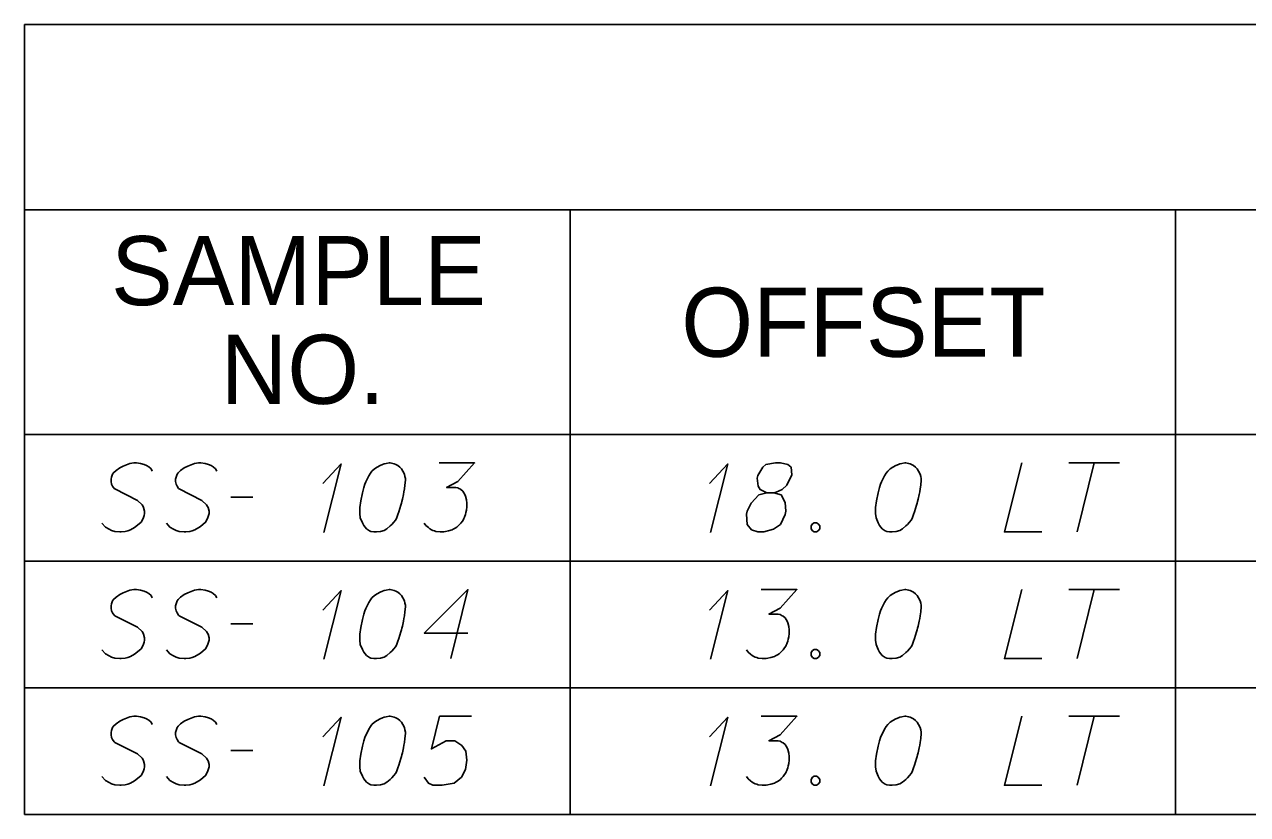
# Model space of a CAD drawing. Extents: x 2074207 to 2076812, y 516372 to 523312.
# Drawn here: x 2076260.6 to 2076345.6, y 519166.9 to 519221.7 of the extents above; entities that cross this region are included whole.
import ezdxf

# ---------------------------------------------------------------- set-up
doc = ezdxf.new("R2010")
doc.units = 0
for name, color, linetype in [('Prop DirtTable_ Soil Test Results - Outline (Major)', 7, 'Continuous'), ('Prop DirtTable_ Soil Test Results - Outline (Minor)', 7, 'Continuous'), ('Prop DirtTable_ Soil Test Results - Tx (Header - Small)', 7, 'Continuous'), ('Prop DirtTable_ Soil Test Results - Tx (Sample Data)', 7, 'Continuous')]:
    doc.layers.add(name, color=color, linetype=linetype)

msp = doc.modelspace()

# ---------------------------------------------------------------- linework, layer by layer
at = {"layer": 'Prop DirtTable_ Soil Test Results - Outline (Major)'}
for p, q in [((2076260.609, 519221.741), (2076260.609, 519193.255)), ((2076260.609, 519221.741), (2076811.903, 519221.741)), ((2076260.609, 519193.255), (2076260.609, 519184.455)), ((2076260.609, 519193.255), (2076811.903, 519193.255)), ((2076260.609, 519193.255), (2076811.903, 519193.255)), ((2076260.609, 519184.455), (2076260.609, 519175.655)), ((2076260.609, 519175.655), (2076260.609, 519166.855)), ((2076260.609, 519166.855), (2076811.903, 519166.855))]:
    msp.add_line(p, q, dxfattribs=at)
at = {"layer": 'Prop DirtTable_ Soil Test Results - Outline (Minor)'}
for p, q in [((2076260.609, 519208.855), (2076811.903, 519208.855)), ((2076298.545, 519208.855), (2076298.545, 519184.455)), ((2076340.594, 519208.855), (2076340.594, 519184.455)), ((2076260.609, 519184.455), (2076811.903, 519184.455)), ((2076260.609, 519184.455), (2076811.903, 519184.455)), ((2076298.546, 519184.455), (2076298.546, 519175.655)), ((2076340.594, 519184.455), (2076340.594, 519175.655)), ((2076260.609, 519175.655), (2076811.903, 519175.655)), ((2076260.609, 519175.655), (2076811.903, 519175.655)), ((2076298.546, 519175.655), (2076298.546, 519166.855)), ((2076340.594, 519175.655), (2076340.594, 519166.855)), ((2076260.609, 519166.855), (2076811.903, 519166.855))]:
    msp.add_line(p, q, dxfattribs=at)
at = {"layer": 'Prop DirtTable_ Soil Test Results - Tx (Sample Data)'}
for points in [[(2076269.488, 519190.717), (2076269.417, 519190.868), (2076269.241, 519191.02), (2076269.1, 519191.095), (2076268.923, 519191.171), (2076268.677, 519191.246), (2076268.394, 519191.284), (2076268.218, 519191.284), (2076267.936, 519191.246), (2076267.477, 519191.057), (2076267.23, 519190.944), (2076266.983, 519190.755), (2076266.807, 519190.604), (2076266.736, 519190.49), (2076266.666, 519190.301), (2076266.631, 519190.15), (2076266.631, 519189.999), (2076266.666, 519189.81), (2076266.736, 519189.659), (2076266.842, 519189.508), (2076266.878, 519189.47), (2076268.465, 519188.676), (2076268.782, 519188.374), (2076268.853, 519188.261), (2076268.888, 519188.185), (2076268.959, 519187.92), (2076268.959, 519187.769), (2076268.923, 519187.618), (2076268.853, 519187.429), (2076268.712, 519187.164), (2076268.359, 519186.862), (2076268.253, 519186.787), (2076267.971, 519186.635), (2076267.795, 519186.56), (2076267.618, 519186.522), (2076267.336, 519186.484), (2076267.23, 519186.484), (2076266.878, 519186.522), (2076266.666, 519186.598), (2076266.489, 519186.673), (2076266.243, 519186.824), (2076265.996, 519187.089)], [(2076273.968, 519190.717), (2076273.897, 519190.868), (2076273.721, 519191.02), (2076273.58, 519191.095), (2076273.403, 519191.171), (2076273.157, 519191.246), (2076272.874, 519191.284), (2076272.698, 519191.284), (2076272.416, 519191.246), (2076271.957, 519191.057), (2076271.71, 519190.944), (2076271.463, 519190.755), (2076271.287, 519190.604), (2076271.216, 519190.49), (2076271.146, 519190.301), (2076271.111, 519190.15), (2076271.111, 519189.999), (2076271.146, 519189.81), (2076271.216, 519189.659), (2076271.322, 519189.508), (2076271.358, 519189.47), (2076272.945, 519188.676), (2076273.262, 519188.374), (2076273.333, 519188.261), (2076273.368, 519188.185), (2076273.439, 519187.92), (2076273.439, 519187.769), (2076273.403, 519187.618), (2076273.333, 519187.429), (2076273.192, 519187.164), (2076272.839, 519186.862), (2076272.733, 519186.787), (2076272.451, 519186.635), (2076272.275, 519186.56), (2076272.098, 519186.522), (2076271.816, 519186.484), (2076271.71, 519186.484), (2076271.358, 519186.522), (2076271.146, 519186.598), (2076270.969, 519186.673), (2076270.723, 519186.824), (2076270.476, 519187.089)], [(2076281.34, 519189.848), (2076282.61, 519191.209), (2076281.411, 519186.446)], [(2076286.032, 519191.284), (2076285.962, 519191.284), (2076285.75, 519191.246), (2076285.609, 519191.209), (2076285.503, 519191.171), (2076285.327, 519191.095), (2076285.115, 519190.982), (2076284.939, 519190.868), (2076284.762, 519190.717), (2076284.656, 519190.566), (2076284.551, 519190.377), (2076284.445, 519190.188), (2076284.339, 519189.961), (2076284.268, 519189.81), (2076284.198, 519189.583), (2076284.092, 519189.205), (2076283.986, 519188.638), (2076283.916, 519188.185), (2076283.916, 519187.769), (2076283.951, 519187.467), (2076284.092, 519187.127), (2076284.198, 519186.938), (2076284.374, 519186.711), (2076284.586, 519186.56), (2076284.692, 519186.522), (2076284.903, 519186.484), (2076285.08, 519186.484), (2076285.362, 519186.522), (2076285.609, 519186.598), (2076285.785, 519186.711), (2076286.032, 519186.9), (2076286.138, 519187.013), (2076286.279, 519187.164), (2076286.385, 519187.316), (2076286.455, 519187.429), (2076286.526, 519187.618), (2076286.561, 519187.694), (2076286.632, 519187.883), (2076286.702, 519188.109), (2076286.773, 519188.336), (2076286.808, 519188.487), (2076286.843, 519188.601), (2076286.879, 519188.752), (2076286.949, 519189.092), (2076286.985, 519189.281), (2076287.02, 519189.47), (2076287.055, 519189.735), (2076287.09, 519190.075), (2076287.09, 519190.188), (2076287.055, 519190.339), (2076287.02, 519190.49), (2076286.914, 519190.717), (2076286.808, 519190.868), (2076286.702, 519190.982), (2076286.561, 519191.095), (2076286.42, 519191.171), (2076286.314, 519191.209), (2076286.209, 519191.246), (2076286.032, 519191.284)], [(2076289.419, 519191.284), (2076291.888, 519191.284), (2076290.724, 519189.999), (2076289.948, 519189.583), (2076290.583, 519189.583), (2076290.724, 519189.546), (2076290.794, 519189.508), (2076290.865, 519189.47), (2076290.935, 519189.432), (2076291.077, 519189.319), (2076291.147, 519189.205), (2076291.218, 519189.092), (2076291.253, 519188.979), (2076291.323, 519188.714), (2076291.359, 519188.487), (2076291.359, 519188.374), (2076291.359, 519188.223), (2076291.323, 519187.996), (2076291.288, 519187.845), (2076291.253, 519187.694), (2076291.218, 519187.58), (2076291.182, 519187.505), (2076291.147, 519187.429), (2076291.112, 519187.353), (2076291.041, 519187.24), (2076290.935, 519187.089), (2076290.83, 519186.975), (2076290.759, 519186.9), (2076290.653, 519186.824), (2076290.547, 519186.749), (2076290.406, 519186.673), (2076290.336, 519186.635), (2076290.089, 519186.56), (2076289.877, 519186.522), (2076289.736, 519186.484), (2076289.489, 519186.484), (2076289.207, 519186.522), (2076289.101, 519186.56), (2076288.995, 519186.598), (2076288.889, 519186.635), (2076288.784, 519186.711), (2076288.678, 519186.787), (2076288.501, 519186.938), (2076288.396, 519187.089)], [(2076308.22, 519189.848), (2076309.49, 519191.209), (2076308.291, 519186.446)], [(2076312.207, 519189.205), (2076312.7, 519189.205), (2076312.842, 519189.243), (2076313.265, 519189.432), (2076313.582, 519189.735), (2076313.935, 519190.453), (2076313.9, 519190.982), (2076313.653, 519191.171), (2076313.159, 519191.284), (2076312.806, 519191.284), (2076312.136, 519191.171), (2076311.924, 519190.982), (2076311.572, 519190.415), (2076311.536, 519190.226), (2076311.607, 519189.659), (2076311.748, 519189.432), (2076312.207, 519189.205), (2076311.642, 519189.054), (2076311.113, 519188.487), (2076310.831, 519187.92), (2076310.796, 519187.731), (2076310.831, 519187.013), (2076311.148, 519186.635), (2076311.572, 519186.484), (2076311.995, 519186.484), (2076312.665, 519186.673), (2076313.159, 519187.013), (2076313.477, 519187.694), (2076313.512, 519187.92), (2076313.477, 519188.525), (2076313.194, 519189.054), (2076312.7, 519189.205)], [(2076321.872, 519191.284), (2076321.802, 519191.284), (2076321.59, 519191.246), (2076321.449, 519191.209), (2076321.343, 519191.171), (2076321.167, 519191.095), (2076320.955, 519190.982), (2076320.779, 519190.868), (2076320.602, 519190.717), (2076320.496, 519190.566), (2076320.391, 519190.377), (2076320.285, 519190.188), (2076320.179, 519189.961), (2076320.108, 519189.81), (2076320.038, 519189.583), (2076319.932, 519189.205), (2076319.826, 519188.638), (2076319.756, 519188.185), (2076319.756, 519187.769), (2076319.791, 519187.467), (2076319.932, 519187.127), (2076320.038, 519186.938), (2076320.214, 519186.711), (2076320.426, 519186.56), (2076320.532, 519186.522), (2076320.743, 519186.484), (2076320.92, 519186.484), (2076321.202, 519186.522), (2076321.449, 519186.598), (2076321.625, 519186.711), (2076321.872, 519186.9), (2076321.978, 519187.013), (2076322.119, 519187.164), (2076322.225, 519187.316), (2076322.295, 519187.429), (2076322.366, 519187.618), (2076322.401, 519187.694), (2076322.472, 519187.883), (2076322.542, 519188.109), (2076322.613, 519188.336), (2076322.648, 519188.487), (2076322.683, 519188.601), (2076322.719, 519188.752), (2076322.789, 519189.092), (2076322.825, 519189.281), (2076322.86, 519189.47), (2076322.895, 519189.735), (2076322.93, 519190.075), (2076322.93, 519190.188), (2076322.895, 519190.339), (2076322.86, 519190.49), (2076322.754, 519190.717), (2076322.648, 519190.868), (2076322.542, 519190.982), (2076322.401, 519191.095), (2076322.26, 519191.171), (2076322.154, 519191.209), (2076322.049, 519191.246), (2076321.872, 519191.284)], [(2076329.915, 519191.284), (2076328.716, 519186.484), (2076331.326, 519186.484)], [(2076333.196, 519191.284), (2076336.723, 519191.284)], [(2076334.959, 519191.284), (2076333.76, 519186.484)], [(2076274.956, 519188.903), (2076276.472, 519188.903)], [(2076315.487, 519187.127), (2076315.664, 519187.127), (2076315.769, 519187.051), (2076315.875, 519186.9), (2076315.875, 519186.711), (2076315.769, 519186.56), (2076315.664, 519186.484), (2076315.487, 519186.484), (2076315.381, 519186.56), (2076315.276, 519186.711), (2076315.276, 519186.9), (2076315.381, 519187.051), (2076315.487, 519187.127)], [(2076269.488, 519181.917), (2076269.417, 519182.068), (2076269.241, 519182.22), (2076269.1, 519182.295), (2076268.923, 519182.371), (2076268.677, 519182.446), (2076268.394, 519182.484), (2076268.218, 519182.484), (2076267.936, 519182.446), (2076267.477, 519182.257), (2076267.23, 519182.144), (2076266.983, 519181.955), (2076266.807, 519181.804), (2076266.736, 519181.69), (2076266.666, 519181.501), (2076266.631, 519181.35), (2076266.631, 519181.199), (2076266.666, 519181.01), (2076266.736, 519180.859), (2076266.842, 519180.708), (2076266.878, 519180.67), (2076268.465, 519179.876), (2076268.782, 519179.574), (2076268.853, 519179.461), (2076268.888, 519179.385), (2076268.959, 519179.12), (2076268.959, 519178.969), (2076268.923, 519178.818), (2076268.853, 519178.629), (2076268.712, 519178.364), (2076268.359, 519178.062), (2076268.253, 519177.987), (2076267.971, 519177.835), (2076267.795, 519177.76), (2076267.618, 519177.722), (2076267.336, 519177.684), (2076267.23, 519177.684), (2076266.878, 519177.722), (2076266.666, 519177.798), (2076266.489, 519177.873), (2076266.243, 519178.024), (2076265.996, 519178.289)], [(2076273.968, 519181.917), (2076273.897, 519182.068), (2076273.721, 519182.22), (2076273.58, 519182.295), (2076273.403, 519182.371), (2076273.157, 519182.446), (2076272.874, 519182.484), (2076272.698, 519182.484), (2076272.416, 519182.446), (2076271.957, 519182.257), (2076271.71, 519182.144), (2076271.463, 519181.955), (2076271.287, 519181.804), (2076271.216, 519181.69), (2076271.146, 519181.501), (2076271.111, 519181.35), (2076271.111, 519181.199), (2076271.146, 519181.01), (2076271.216, 519180.859), (2076271.322, 519180.708), (2076271.358, 519180.67), (2076272.945, 519179.876), (2076273.262, 519179.574), (2076273.333, 519179.461), (2076273.368, 519179.385), (2076273.439, 519179.12), (2076273.439, 519178.969), (2076273.403, 519178.818), (2076273.333, 519178.629), (2076273.192, 519178.364), (2076272.839, 519178.062), (2076272.733, 519177.987), (2076272.451, 519177.835), (2076272.275, 519177.76), (2076272.098, 519177.722), (2076271.816, 519177.684), (2076271.71, 519177.684), (2076271.358, 519177.722), (2076271.146, 519177.798), (2076270.969, 519177.873), (2076270.723, 519178.024), (2076270.476, 519178.289)], [(2076286.032, 519182.484), (2076285.962, 519182.484), (2076285.75, 519182.446), (2076285.609, 519182.409), (2076285.503, 519182.371), (2076285.327, 519182.295), (2076285.115, 519182.182), (2076284.939, 519182.068), (2076284.762, 519181.917), (2076284.656, 519181.766), (2076284.551, 519181.577), (2076284.445, 519181.388), (2076284.339, 519181.161), (2076284.268, 519181.01), (2076284.198, 519180.783), (2076284.092, 519180.405), (2076283.986, 519179.838), (2076283.916, 519179.385), (2076283.916, 519178.969), (2076283.951, 519178.667), (2076284.092, 519178.327), (2076284.198, 519178.138), (2076284.374, 519177.911), (2076284.586, 519177.76), (2076284.692, 519177.722), (2076284.903, 519177.684), (2076285.08, 519177.684), (2076285.362, 519177.722), (2076285.609, 519177.798), (2076285.785, 519177.911), (2076286.032, 519178.1), (2076286.138, 519178.213), (2076286.279, 519178.364), (2076286.385, 519178.516), (2076286.455, 519178.629), (2076286.526, 519178.818), (2076286.561, 519178.894), (2076286.632, 519179.083), (2076286.702, 519179.309), (2076286.773, 519179.536), (2076286.808, 519179.687), (2076286.843, 519179.801), (2076286.879, 519179.952), (2076286.949, 519180.292), (2076286.985, 519180.481), (2076287.02, 519180.67), (2076287.055, 519180.935), (2076287.09, 519181.275), (2076287.09, 519181.388), (2076287.055, 519181.539), (2076287.02, 519181.69), (2076286.914, 519181.917), (2076286.808, 519182.068), (2076286.702, 519182.182), (2076286.561, 519182.295), (2076286.42, 519182.371), (2076286.314, 519182.409), (2076286.209, 519182.446), (2076286.032, 519182.484)], [(2076291.429, 519179.461), (2076288.396, 519179.461), (2076291.429, 519182.484), (2076290.23, 519177.684)], [(2076311.819, 519182.484), (2076314.288, 519182.484), (2076313.124, 519181.199), (2076312.348, 519180.783), (2076312.983, 519180.783), (2076313.124, 519180.746), (2076313.194, 519180.708), (2076313.265, 519180.67), (2076313.335, 519180.632), (2076313.477, 519180.519), (2076313.547, 519180.405), (2076313.618, 519180.292), (2076313.653, 519180.179), (2076313.723, 519179.914), (2076313.759, 519179.687), (2076313.759, 519179.574), (2076313.759, 519179.423), (2076313.723, 519179.196), (2076313.688, 519179.045), (2076313.653, 519178.894), (2076313.618, 519178.78), (2076313.582, 519178.705), (2076313.547, 519178.629), (2076313.512, 519178.553), (2076313.441, 519178.44), (2076313.335, 519178.289), (2076313.23, 519178.175), (2076313.159, 519178.1), (2076313.053, 519178.024), (2076312.947, 519177.949), (2076312.806, 519177.873), (2076312.736, 519177.835), (2076312.489, 519177.76), (2076312.277, 519177.722), (2076312.136, 519177.684), (2076311.889, 519177.684), (2076311.607, 519177.722), (2076311.501, 519177.76), (2076311.395, 519177.798), (2076311.289, 519177.835), (2076311.184, 519177.911), (2076311.078, 519177.987), (2076310.901, 519178.138), (2076310.796, 519178.289)], [(2076321.872, 519182.484), (2076321.802, 519182.484), (2076321.59, 519182.446), (2076321.449, 519182.409), (2076321.343, 519182.371), (2076321.167, 519182.295), (2076320.955, 519182.182), (2076320.779, 519182.068), (2076320.602, 519181.917), (2076320.496, 519181.766), (2076320.391, 519181.577), (2076320.285, 519181.388), (2076320.179, 519181.161), (2076320.108, 519181.01), (2076320.038, 519180.783), (2076319.932, 519180.405), (2076319.826, 519179.838), (2076319.756, 519179.385), (2076319.756, 519178.969), (2076319.791, 519178.667), (2076319.932, 519178.327), (2076320.038, 519178.138), (2076320.214, 519177.911), (2076320.426, 519177.76), (2076320.532, 519177.722), (2076320.743, 519177.684), (2076320.92, 519177.684), (2076321.202, 519177.722), (2076321.449, 519177.798), (2076321.625, 519177.911), (2076321.872, 519178.1), (2076321.978, 519178.213), (2076322.119, 519178.364), (2076322.225, 519178.516), (2076322.295, 519178.629), (2076322.366, 519178.818), (2076322.401, 519178.894), (2076322.472, 519179.083), (2076322.542, 519179.309), (2076322.613, 519179.536), (2076322.648, 519179.687), (2076322.683, 519179.801), (2076322.719, 519179.952), (2076322.789, 519180.292), (2076322.825, 519180.481), (2076322.86, 519180.67), (2076322.895, 519180.935), (2076322.93, 519181.275), (2076322.93, 519181.388), (2076322.895, 519181.539), (2076322.86, 519181.69), (2076322.754, 519181.917), (2076322.648, 519182.068), (2076322.542, 519182.182), (2076322.401, 519182.295), (2076322.26, 519182.371), (2076322.154, 519182.409), (2076322.049, 519182.446), (2076321.872, 519182.484)], [(2076329.915, 519182.484), (2076328.716, 519177.684), (2076331.326, 519177.684)], [(2076333.196, 519182.484), (2076336.723, 519182.484)], [(2076334.959, 519182.484), (2076333.76, 519177.684)], [(2076281.34, 519181.048), (2076282.61, 519182.409), (2076281.411, 519177.646)], [(2076308.22, 519181.048), (2076309.49, 519182.409), (2076308.291, 519177.646)], [(2076274.956, 519180.103), (2076276.472, 519180.103)], [(2076315.487, 519178.327), (2076315.664, 519178.327), (2076315.769, 519178.251), (2076315.875, 519178.1), (2076315.875, 519177.911), (2076315.769, 519177.76), (2076315.664, 519177.684), (2076315.487, 519177.684), (2076315.381, 519177.76), (2076315.276, 519177.911), (2076315.276, 519178.1), (2076315.381, 519178.251), (2076315.487, 519178.327)], [(2076269.488, 519173.117), (2076269.417, 519173.268), (2076269.241, 519173.42), (2076269.1, 519173.495), (2076268.923, 519173.571), (2076268.677, 519173.646), (2076268.394, 519173.684), (2076268.218, 519173.684), (2076267.936, 519173.646), (2076267.477, 519173.457), (2076267.23, 519173.344), (2076266.983, 519173.155), (2076266.807, 519173.004), (2076266.736, 519172.89), (2076266.666, 519172.701), (2076266.631, 519172.55), (2076266.631, 519172.399), (2076266.666, 519172.21), (2076266.736, 519172.059), (2076266.842, 519171.908), (2076266.878, 519171.87), (2076268.465, 519171.076), (2076268.782, 519170.774), (2076268.853, 519170.661), (2076268.888, 519170.585), (2076268.959, 519170.32), (2076268.959, 519170.169), (2076268.923, 519170.018), (2076268.853, 519169.829), (2076268.712, 519169.564), (2076268.359, 519169.262), (2076268.253, 519169.187), (2076267.971, 519169.035), (2076267.795, 519168.96), (2076267.618, 519168.922), (2076267.336, 519168.884), (2076267.23, 519168.884), (2076266.878, 519168.922), (2076266.666, 519168.998), (2076266.489, 519169.073), (2076266.243, 519169.224), (2076265.996, 519169.489)], [(2076273.968, 519173.117), (2076273.897, 519173.268), (2076273.721, 519173.42), (2076273.58, 519173.495), (2076273.403, 519173.571), (2076273.157, 519173.646), (2076272.874, 519173.684), (2076272.698, 519173.684), (2076272.416, 519173.646), (2076271.957, 519173.457), (2076271.71, 519173.344), (2076271.463, 519173.155), (2076271.287, 519173.004), (2076271.216, 519172.89), (2076271.146, 519172.701), (2076271.111, 519172.55), (2076271.111, 519172.399), (2076271.146, 519172.21), (2076271.216, 519172.059), (2076271.322, 519171.908), (2076271.358, 519171.87), (2076272.945, 519171.076), (2076273.262, 519170.774), (2076273.333, 519170.661), (2076273.368, 519170.585), (2076273.439, 519170.32), (2076273.439, 519170.169), (2076273.403, 519170.018), (2076273.333, 519169.829), (2076273.192, 519169.564), (2076272.839, 519169.262), (2076272.733, 519169.187), (2076272.451, 519169.035), (2076272.275, 519168.96), (2076272.098, 519168.922), (2076271.816, 519168.884), (2076271.71, 519168.884), (2076271.358, 519168.922), (2076271.146, 519168.998), (2076270.969, 519169.073), (2076270.723, 519169.224), (2076270.476, 519169.489)], [(2076281.34, 519172.248), (2076282.61, 519173.609), (2076281.411, 519168.846)], [(2076286.032, 519173.684), (2076285.962, 519173.684), (2076285.75, 519173.646), (2076285.609, 519173.609), (2076285.503, 519173.571), (2076285.327, 519173.495), (2076285.115, 519173.382), (2076284.939, 519173.268), (2076284.762, 519173.117), (2076284.656, 519172.966), (2076284.551, 519172.777), (2076284.445, 519172.588), (2076284.339, 519172.361), (2076284.268, 519172.21), (2076284.198, 519171.983), (2076284.092, 519171.605), (2076283.986, 519171.038), (2076283.916, 519170.585), (2076283.916, 519170.169), (2076283.951, 519169.867), (2076284.092, 519169.527), (2076284.198, 519169.338), (2076284.374, 519169.111), (2076284.586, 519168.96), (2076284.692, 519168.922), (2076284.903, 519168.884), (2076285.08, 519168.884), (2076285.362, 519168.922), (2076285.609, 519168.998), (2076285.785, 519169.111), (2076286.032, 519169.3), (2076286.138, 519169.413), (2076286.279, 519169.564), (2076286.385, 519169.716), (2076286.455, 519169.829), (2076286.526, 519170.018), (2076286.561, 519170.094), (2076286.632, 519170.283), (2076286.702, 519170.509), (2076286.773, 519170.736), (2076286.808, 519170.887), (2076286.843, 519171.001), (2076286.879, 519171.152), (2076286.949, 519171.492), (2076286.985, 519171.681), (2076287.02, 519171.87), (2076287.055, 519172.135), (2076287.09, 519172.475), (2076287.09, 519172.588), (2076287.055, 519172.739), (2076287.02, 519172.89), (2076286.914, 519173.117), (2076286.808, 519173.268), (2076286.702, 519173.382), (2076286.561, 519173.495), (2076286.42, 519173.571), (2076286.314, 519173.609), (2076286.209, 519173.646), (2076286.032, 519173.684)], [(2076291.676, 519173.684), (2076289.454, 519173.684), (2076288.889, 519171.416), (2076289.912, 519171.983), (2076290.512, 519171.983), (2076291.006, 519171.643), (2076291.288, 519171.265), (2076291.359, 519170.623), (2076291.253, 519169.98), (2076290.971, 519169.451), (2076290.477, 519169.035), (2076289.63, 519168.884), (2076288.995, 519168.884), (2076288.678, 519169.035), (2076288.396, 519169.451)], [(2076308.22, 519172.248), (2076309.49, 519173.609), (2076308.291, 519168.846)], [(2076311.819, 519173.684), (2076314.288, 519173.684), (2076313.124, 519172.399), (2076312.348, 519171.983), (2076312.983, 519171.983), (2076313.124, 519171.946), (2076313.194, 519171.908), (2076313.265, 519171.87), (2076313.335, 519171.832), (2076313.477, 519171.719), (2076313.547, 519171.605), (2076313.618, 519171.492), (2076313.653, 519171.379), (2076313.723, 519171.114), (2076313.759, 519170.887), (2076313.759, 519170.774), (2076313.759, 519170.623), (2076313.723, 519170.396), (2076313.688, 519170.245), (2076313.653, 519170.094), (2076313.618, 519169.98), (2076313.582, 519169.905), (2076313.547, 519169.829), (2076313.512, 519169.753), (2076313.441, 519169.64), (2076313.335, 519169.489), (2076313.23, 519169.375), (2076313.159, 519169.3), (2076313.053, 519169.224), (2076312.947, 519169.149), (2076312.806, 519169.073), (2076312.736, 519169.035), (2076312.489, 519168.96), (2076312.277, 519168.922), (2076312.136, 519168.884), (2076311.889, 519168.884), (2076311.607, 519168.922), (2076311.501, 519168.96), (2076311.395, 519168.998), (2076311.289, 519169.035), (2076311.184, 519169.111), (2076311.078, 519169.187), (2076310.901, 519169.338), (2076310.796, 519169.489)], [(2076321.872, 519173.684), (2076321.802, 519173.684), (2076321.59, 519173.646), (2076321.449, 519173.609), (2076321.343, 519173.571), (2076321.167, 519173.495), (2076320.955, 519173.382), (2076320.779, 519173.268), (2076320.602, 519173.117), (2076320.496, 519172.966), (2076320.391, 519172.777), (2076320.285, 519172.588), (2076320.179, 519172.361), (2076320.108, 519172.21), (2076320.038, 519171.983), (2076319.932, 519171.605), (2076319.826, 519171.038), (2076319.756, 519170.585), (2076319.756, 519170.169), (2076319.791, 519169.867), (2076319.932, 519169.527), (2076320.038, 519169.338), (2076320.214, 519169.111), (2076320.426, 519168.96), (2076320.532, 519168.922), (2076320.743, 519168.884), (2076320.92, 519168.884), (2076321.202, 519168.922), (2076321.449, 519168.998), (2076321.625, 519169.111), (2076321.872, 519169.3), (2076321.978, 519169.413), (2076322.119, 519169.564), (2076322.225, 519169.716), (2076322.295, 519169.829), (2076322.366, 519170.018), (2076322.401, 519170.094), (2076322.472, 519170.283), (2076322.542, 519170.509), (2076322.613, 519170.736), (2076322.648, 519170.887), (2076322.683, 519171.001), (2076322.719, 519171.152), (2076322.789, 519171.492), (2076322.825, 519171.681), (2076322.86, 519171.87), (2076322.895, 519172.135), (2076322.93, 519172.475), (2076322.93, 519172.588), (2076322.895, 519172.739), (2076322.86, 519172.89), (2076322.754, 519173.117), (2076322.648, 519173.268), (2076322.542, 519173.382), (2076322.401, 519173.495), (2076322.26, 519173.571), (2076322.154, 519173.609), (2076322.049, 519173.646), (2076321.872, 519173.684)], [(2076329.915, 519173.684), (2076328.716, 519168.884), (2076331.326, 519168.884)], [(2076333.196, 519173.684), (2076336.723, 519173.684)], [(2076334.959, 519173.684), (2076333.76, 519168.884)], [(2076274.956, 519171.303), (2076276.472, 519171.303)], [(2076315.487, 519169.527), (2076315.664, 519169.527), (2076315.769, 519169.451), (2076315.875, 519169.3), (2076315.875, 519169.111), (2076315.769, 519168.96), (2076315.664, 519168.884), (2076315.487, 519168.884), (2076315.381, 519168.96), (2076315.276, 519169.111), (2076315.276, 519169.3), (2076315.381, 519169.451), (2076315.487, 519169.527)]]:
    msp.add_lwpolyline(points, dxfattribs=at)

# ---------------------------------------------------------------- texts
at = {"layer": 'Prop DirtTable_ Soil Test Results - Tx (Header - Small)'}
for s, p in [('SAMPLE', (2076266.632, 519202.241)), ('OFFSET', (2076306.254, 519198.655)), ('NO.', (2076274.244, 519195.384))]:
    msp.add_text(s, height=4.8, dxfattribs=at).set_placement(p)

doc.saveas('drawing.dxf')
